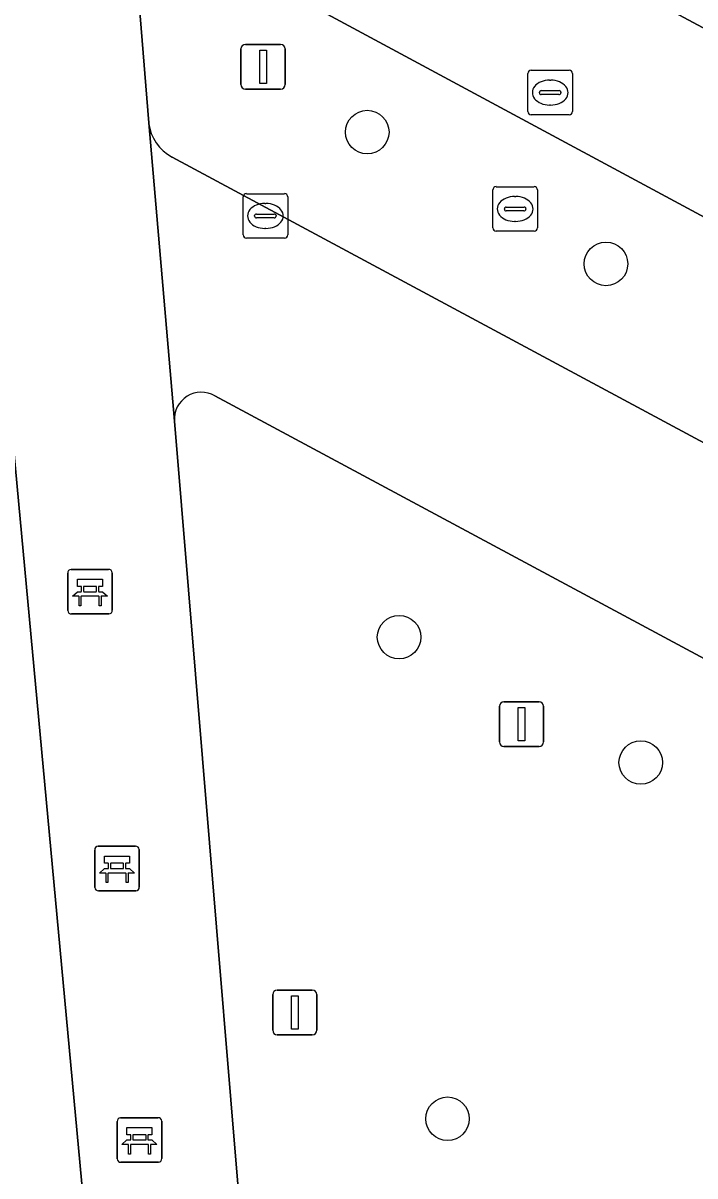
# Model space of a CAD drawing. Extents: x 159489 to 160304, y 383825 to 384531.
# Drawn here: x 159709.28 to 159724.37, y 384229.79 to 384255.68 of the extents above; entities that cross this region are included whole.
import ezdxf

# ---------------------------------------------------------------- set-up
doc = ezdxf.new("R2010")
doc.units = 0
for name, color, linetype in [('IMGEO_Bank', 7, 'Continuous'), ('IMGEO_Boom', 7, 'Continuous'), ('IMGEO_Groenvoorziening', 7, 'Continuous'), ('IMGEO_Kolk', 7, 'Continuous'), ('IMGEO_Lichtmast', 7, 'Continuous'), ('IMGEO_Parkeervlak_gesloten', 7, 'Continuous'), ('IMGEO_Rijbaan_lokaal_gesloten', 7, 'Continuous'), ('IMGEO_Rioolput', 7, 'Continuous'), ('IMGEO_Voetgangersgebied_gesloten', 7, 'Continuous'), ('IMGEO_Voetgangersgebied_open', 7, 'Continuous')]:
    doc.layers.add(name, color=color, linetype=linetype)

msp = doc.modelspace()

# ---------------------------------------------------------------- linework, layer by layer
at = {"layer": 'IMGEO_Bank'}
for p, q in [((159710.287, 384242.484), (159710.287, 384243.325)), ((159710.287, 384243.325), (159710.287, 384242.484)), ((159710.362, 384243.409), (159711.203, 384243.409)), ((159711.203, 384243.409), (159710.362, 384243.409)), ((159711.287, 384243.334), (159711.287, 384242.493)), ((159711.287, 384242.493), (159711.287, 384243.334)), ((159710.596, 384242.915), (159710.596, 384243.021)), ((159710.64, 384243.021), (159710.64, 384242.915)), ((159710.928, 384243.027), (159710.646, 384243.027)), ((159710.934, 384242.915), (159710.934, 384243.021)), ((159710.978, 384243.021), (159710.978, 384242.915)), ((159710.984, 384242.807), (159710.591, 384242.807)), ((159710.646, 384242.909), (159710.928, 384242.909)), ((159711.212, 384242.409), (159710.371, 384242.409)), ((159710.371, 384242.409), (159711.212, 384242.409)), ((159710.893, 384236.266), (159710.893, 384237.107)), ((159710.893, 384237.107), (159710.893, 384236.266)), ((159710.968, 384237.191), (159711.809, 384237.191)), ((159711.809, 384237.191), (159710.968, 384237.191)), ((159711.893, 384237.116), (159711.893, 384236.275)), ((159711.893, 384236.275), (159711.893, 384237.116)), ((159711.202, 384236.697), (159711.202, 384236.803)), ((159711.246, 384236.803), (159711.246, 384236.697)), ((159711.534, 384236.809), (159711.252, 384236.809)), ((159711.54, 384236.697), (159711.54, 384236.803)), ((159711.584, 384236.803), (159711.584, 384236.697)), ((159711.59, 384236.589), (159711.197, 384236.589)), ((159711.252, 384236.691), (159711.534, 384236.691)), ((159711.818, 384236.191), (159710.977, 384236.191)), ((159710.977, 384236.191), (159711.818, 384236.191)), ((159711.472, 384231.094), (159712.313, 384231.094)), ((159712.313, 384231.094), (159711.472, 384231.094)), ((159711.397, 384230.169), (159711.397, 384231.01)), ((159711.397, 384231.01), (159711.397, 384230.169)), ((159712.397, 384231.019), (159712.397, 384230.178)), ((159712.397, 384230.178), (159712.397, 384231.019)), ((159711.706, 384230.6), (159711.706, 384230.706)), ((159711.75, 384230.706), (159711.75, 384230.6)), ((159712.038, 384230.712), (159711.756, 384230.712)), ((159711.756, 384230.594), (159712.038, 384230.594)), ((159712.044, 384230.6), (159712.044, 384230.706)), ((159712.088, 384230.706), (159712.088, 384230.6)), ((159712.094, 384230.492), (159711.701, 384230.492)), ((159712.322, 384230.094), (159711.481, 384230.094)), ((159711.481, 384230.094), (159712.322, 384230.094))]:
    msp.add_line(p, q, dxfattribs=at)
for points in [[(159710.59, 384243.027), (159710.504, 384243.027), (159710.504, 384243.188), (159711.067, 384243.188), (159711.067, 384243.027), (159710.984, 384243.027)], [(159710.534, 384242.807), (159710.392, 384242.807), (159710.504, 384242.909), (159710.59, 384242.909)], [(159710.584, 384242.8), (159710.584, 384242.593), (159710.541, 384242.593), (159710.541, 384242.8)], [(159710.984, 384242.909), (159711.067, 384242.909), (159711.179, 384242.807), (159711.04, 384242.807)], [(159711.034, 384242.8), (159711.034, 384242.593), (159710.99, 384242.593), (159710.99, 384242.8)], [(159711.196, 384236.809), (159711.11, 384236.809), (159711.11, 384236.97), (159711.673, 384236.97), (159711.673, 384236.809), (159711.59, 384236.809)], [(159711.14, 384236.589), (159710.998, 384236.589), (159711.11, 384236.691), (159711.196, 384236.691)], [(159711.19, 384236.582), (159711.19, 384236.375), (159711.147, 384236.375), (159711.147, 384236.582)], [(159711.59, 384236.691), (159711.673, 384236.691), (159711.785, 384236.589), (159711.646, 384236.589)], [(159711.64, 384236.582), (159711.64, 384236.375), (159711.596, 384236.375), (159711.596, 384236.582)], [(159711.7, 384230.712), (159711.614, 384230.712), (159711.614, 384230.873), (159712.177, 384230.873), (159712.177, 384230.712), (159712.094, 384230.712)], [(159711.644, 384230.492), (159711.502, 384230.492), (159711.614, 384230.594), (159711.7, 384230.594)], [(159712.094, 384230.594), (159712.177, 384230.594), (159712.289, 384230.492), (159712.15, 384230.492)], [(159711.694, 384230.485), (159711.694, 384230.278), (159711.651, 384230.278), (159711.651, 384230.485)], [(159712.144, 384230.485), (159712.144, 384230.278), (159712.1, 384230.278), (159712.1, 384230.485)]]:
    msp.add_lwpolyline(points, dxfattribs=at)
for centre, radius, start, end in [((159710.365, 384243.331), 0.0779, 92.4484, 184.2845), ((159710.365, 384243.331), 0.0779, 92.4484, 184.2845), ((159711.209, 384243.331), 0.0779, 2.4484, 94.2845), ((159711.209, 384243.331), 0.0779, 2.4484, 94.2845), ((159710.589, 384243.02), 0.00671, 2.8957, 87.1043), ((159710.646, 384243.02), 0.00671, 92.8957, 177.1043), ((159710.928, 384243.02), 0.00671, 2.8957, 87.1043), ((159710.985, 384243.02), 0.00671, 92.8957, 177.1043), ((159710.534, 384242.8), 0.00671, 2.8957, 87.1043), ((159710.591, 384242.8), 0.00671, 92.8957, 177.1043), ((159710.589, 384242.916), 0.00671, 272.8957, 357.1043), ((159710.646, 384242.916), 0.00671, 182.8957, 267.1043), ((159710.928, 384242.916), 0.00671, 272.8957, 357.1043), ((159710.985, 384242.916), 0.00671, 182.8957, 267.1043), ((159710.983, 384242.8), 0.00671, 2.8957, 87.1043), ((159711.04, 384242.8), 0.00671, 92.8957, 177.1043), ((159710.365, 384242.487), 0.0779, 182.4484, 274.2845), ((159710.365, 384242.487), 0.0779, 182.4484, 274.2845), ((159711.209, 384242.487), 0.0779, 272.4484, 4.2845), ((159711.209, 384242.487), 0.0779, 272.4484, 4.2845), ((159710.971, 384237.113), 0.0779, 92.4484, 184.2845), ((159710.971, 384237.113), 0.0779, 92.4484, 184.2845), ((159711.815, 384237.113), 0.0779, 2.4484, 94.2845), ((159711.815, 384237.113), 0.0779, 2.4484, 94.2845), ((159711.195, 384236.802), 0.00671, 2.8957, 87.1043), ((159711.252, 384236.802), 0.00671, 92.8957, 177.1043), ((159711.534, 384236.802), 0.00671, 2.8957, 87.1043), ((159711.591, 384236.802), 0.00671, 92.8957, 177.1043), ((159711.14, 384236.582), 0.00671, 2.8957, 87.1043), ((159711.197, 384236.582), 0.00671, 92.8957, 177.1043), ((159711.195, 384236.698), 0.00671, 272.8957, 357.1043), ((159711.252, 384236.698), 0.00671, 182.8957, 267.1043), ((159711.534, 384236.698), 0.00671, 272.8957, 357.1043), ((159711.591, 384236.698), 0.00671, 182.8957, 267.1043), ((159711.589, 384236.582), 0.00671, 2.8957, 87.1043), ((159711.646, 384236.582), 0.00671, 92.8957, 177.1043), ((159710.971, 384236.269), 0.0779, 182.4484, 274.2845), ((159710.971, 384236.269), 0.0779, 182.4484, 274.2845), ((159711.815, 384236.269), 0.0779, 272.4484, 4.2845), ((159711.815, 384236.269), 0.0779, 272.4484, 4.2845), ((159711.475, 384231.016), 0.0779, 92.4484, 184.2845), ((159711.475, 384231.016), 0.0779, 92.4484, 184.2845), ((159712.319, 384231.016), 0.0779, 2.4484, 94.2845), ((159712.319, 384231.016), 0.0779, 2.4484, 94.2845), ((159711.699, 384230.705), 0.00671, 2.8957, 87.1043), ((159711.699, 384230.601), 0.00671, 272.8957, 357.1043), ((159711.756, 384230.705), 0.00671, 92.8957, 177.1043), ((159711.756, 384230.601), 0.00671, 182.8957, 267.1043), ((159712.038, 384230.705), 0.00671, 2.8957, 87.1043), ((159712.038, 384230.601), 0.00671, 272.8957, 357.1043), ((159712.095, 384230.705), 0.00671, 92.8957, 177.1043), ((159712.095, 384230.601), 0.00671, 182.8957, 267.1043), ((159711.644, 384230.485), 0.00671, 2.8957, 87.1043), ((159711.701, 384230.485), 0.00671, 92.8957, 177.1043), ((159712.093, 384230.485), 0.00671, 2.8957, 87.1043), ((159712.15, 384230.485), 0.00671, 92.8957, 177.1043), ((159711.475, 384230.172), 0.0779, 182.4484, 274.2845), ((159711.475, 384230.172), 0.0779, 182.4484, 274.2845), ((159712.319, 384230.172), 0.0779, 272.4484, 4.2845), ((159712.319, 384230.172), 0.0779, 272.4484, 4.2845)]:
    msp.add_arc(centre, radius, start, end, dxfattribs=at)
at = {"layer": 'IMGEO_Boom'}
for centre in [(159717.011, 384253.231), (159722.371, 384250.27), (159717.726, 384241.888), (159723.152, 384239.071), (159718.814, 384231.071)]:
    msp.add_circle(centre, 0.489, dxfattribs=at)
at = {"layer": 'IMGEO_Groenvoorziening'}
for points in [[(159711.716, 384258.252), (159712.104, 384253.438)], [(159770.813, 384222.109), (159772.562, 384225.477), (159711.716, 384258.252)], [(159712.63, 384252.667), (159769.966, 384221.85)], [(159767.975, 384218.084), (159713.589, 384247.309)], [(159712.68, 384246.741), (159714.889, 384220.13), (159751.393, 384200.54), (159757.536, 384197.201), (159763.508, 384208.378), (159768.226, 384217.251)]]:
    msp.add_lwpolyline(points, dxfattribs=at)
for centre, radius, start, end in [((159713.127, 384253.571), 1.032, 187.41, 241.196), ((159713.288, 384246.78), 0.609, 60.3743, 183.6251)]:
    msp.add_arc(centre, radius, start, end, dxfattribs=at)
at = {"layer": 'IMGEO_Kolk'}
for p, q in [((159714.224, 384250.922), (159714.224, 384251.774)), ((159714.299, 384251.848), (159715.151, 384251.848)), ((159715.225, 384251.774), (159715.225, 384250.922)), ((159714.712, 384251.628), (159714.737, 384251.628)), ((159714.483, 384251.342), (159714.483, 384251.354)), ((159714.921, 384251.305), (159714.523, 384251.305)), ((159714.526, 384251.391), (159714.924, 384251.391)), ((159714.967, 384251.354), (159714.967, 384251.342)), ((159714.735, 384251.068), (159714.71, 384251.068)), ((159715.151, 384250.848), (159714.299, 384250.848))]:
    msp.add_line(p, q, dxfattribs=at)
for points in [[(159714.224, 384250.922), (159714.224, 384251.774)], [(159714.299, 384251.848), (159715.151, 384251.848)], [(159715.225, 384251.774), (159715.225, 384250.922)], [(159715.151, 384250.848), (159714.299, 384250.848)]]:
    msp.add_lwpolyline(points, dxfattribs=at)
for centre, radius, start, end in [((159714.301, 384251.772), 0.0765, 91.552, 178.448), ((159714.301, 384251.772), 0.0765, 91.552, 178.448), ((159715.149, 384251.772), 0.0765, 1.552, 88.448), ((159715.149, 384251.772), 0.0765, 1.552, 88.448), ((159714.523, 384251.351), 0.0403, 85.8775, 175.7526), ((159714.52, 384251.341), 0.0366, 178.938, 274.7102), ((159714.924, 384251.348), 0.043, 264.8664, 352.4533), ((159714.928, 384251.353), 0.0386, 1.7309, 96.639), ((159714.301, 384250.924), 0.0765, 181.552, 268.448), ((159714.301, 384250.924), 0.0765, 181.552, 268.448), ((159715.149, 384250.924), 0.0765, 271.552, 358.448), ((159715.149, 384250.924), 0.0765, 271.552, 358.448)]:
    msp.add_arc(centre, radius, start, end, dxfattribs=at)
for centre, major_axis, ratio, start_param, end_param in [((159714.711, 384251.348), (-0.387, 0.002), 0.722429, 4.712389, 7.853982), ((159714.736, 384251.348), (-0.39, 0.002), 0.717154, 1.570796, 4.712389)]:
    msp.add_ellipse(centre, major_axis=major_axis, ratio=ratio, start_param=start_param, end_param=end_param, dxfattribs=at)
at = {"layer": 'IMGEO_Lichtmast'}
for p, q in [((159714.276, 384255.198), (159715.066, 384255.198)), ((159715.066, 384255.198), (159714.276, 384255.198)), ((159714.176, 384254.298), (159714.176, 384255.098)), ((159714.176, 384255.098), (159714.176, 384254.298)), ((159715.166, 384255.098), (159715.166, 384254.298)), ((159715.166, 384254.298), (159715.166, 384255.098)), ((159715.066, 384254.198), (159714.276, 384254.198)), ((159714.276, 384254.198), (159715.066, 384254.198)), ((159720.081, 384240.434), (159720.871, 384240.434)), ((159720.871, 384240.434), (159720.081, 384240.434)), ((159719.981, 384239.534), (159719.981, 384240.334)), ((159719.981, 384240.334), (159719.981, 384239.534)), ((159720.971, 384240.334), (159720.971, 384239.534)), ((159720.971, 384239.534), (159720.971, 384240.334)), ((159720.871, 384239.434), (159720.081, 384239.434)), ((159720.081, 384239.434), (159720.871, 384239.434)), ((159714.988, 384233.959), (159715.778, 384233.959)), ((159715.778, 384233.959), (159714.988, 384233.959)), ((159714.888, 384233.059), (159714.888, 384233.859)), ((159714.888, 384233.859), (159714.888, 384233.059)), ((159715.878, 384233.859), (159715.878, 384233.059)), ((159715.878, 384233.059), (159715.878, 384233.859)), ((159715.778, 384232.959), (159714.988, 384232.959)), ((159714.988, 384232.959), (159715.778, 384232.959))]:
    msp.add_line(p, q, dxfattribs=at)
for points in [[(159714.596, 384255.073), (159714.746, 384255.073), (159714.746, 384254.323), (159714.596, 384254.323), (159714.596, 384255.073)], [(159720.401, 384240.309), (159720.551, 384240.309), (159720.551, 384239.559), (159720.401, 384239.559), (159720.401, 384240.309)], [(159715.308, 384233.834), (159715.458, 384233.834), (159715.458, 384233.084), (159715.308, 384233.084), (159715.308, 384233.834)]]:
    msp.add_lwpolyline(points, dxfattribs=at)
for centre, start, end in [((159714.276, 384255.098), 90, 180), ((159714.276, 384255.098), 90, 180), ((159715.066, 384255.098), 0, 90), ((159715.066, 384255.098), 360, 90), ((159714.276, 384254.298), 180, 270), ((159714.276, 384254.298), 180, 270), ((159715.066, 384254.298), 270, 0), ((159715.066, 384254.298), 270, 0), ((159720.081, 384240.334), 90, 180), ((159720.081, 384240.334), 90, 180), ((159720.871, 384240.334), 0, 90), ((159720.871, 384240.334), 360, 90), ((159720.081, 384239.534), 180, 270), ((159720.081, 384239.534), 180, 270), ((159720.871, 384239.534), 270, 0), ((159720.871, 384239.534), 270, 0), ((159714.988, 384233.859), 90, 180), ((159714.988, 384233.859), 90, 180), ((159715.778, 384233.859), 0, 90), ((159715.778, 384233.859), 360, 90), ((159714.988, 384233.059), 180, 270), ((159714.988, 384233.059), 180, 270), ((159715.778, 384233.059), 270, 0), ((159715.778, 384233.059), 270, 0)]:
    msp.add_arc(centre, 0.1, start, end, dxfattribs=at)
at = {"layer": 'IMGEO_Parkeervlak_gesloten'}
msp.add_lwpolyline([(159718.689, 384260.816), (159717.817, 384259.189), (159732.627, 384251.248), (159761.116, 384235.868), (159761.993, 384237.492), (159733.502, 384252.874)], close=True, dxfattribs=at)
at = {"layer": 'IMGEO_Rijbaan_lokaal_gesloten'}
for points in [[(159660.257, 384289.932), (159577.41, 384334.529), (159578.411, 384329.953), (159580.7, 384328.729), (159648.201, 384292.407), (159658.313, 384286.981), (159698.746, 384265.2), (159711.716, 384258.252), (159772.562, 384225.477)], [(159773.411, 384231.328), (159761.993, 384237.492), (159761.116, 384235.868), (159732.627, 384251.248), (159717.817, 384259.189), (159718.689, 384260.816), (159703.175, 384269.135), (159702.303, 384267.507), (159697.486, 384270.09), (159698.359, 384271.717), (159675.705, 384283.863), (159661.143, 384289.584)]]:
    msp.add_lwpolyline(points, dxfattribs=at)
at = {"layer": 'IMGEO_Rioolput'}
for p, q in [((159720.693, 384254.619), (159721.545, 384254.619)), ((159720.618, 384253.693), (159720.618, 384254.545)), ((159721.106, 384254.399), (159721.131, 384254.399)), ((159721.619, 384254.545), (159721.619, 384253.693)), ((159720.877, 384254.113), (159720.877, 384254.125)), ((159720.92, 384254.162), (159721.318, 384254.162)), ((159721.361, 384254.125), (159721.361, 384254.113)), ((159721.315, 384254.076), (159720.917, 384254.076)), ((159721.129, 384253.839), (159721.104, 384253.839)), ((159721.545, 384253.619), (159720.693, 384253.619)), ((159719.832, 384251.079), (159719.832, 384251.931)), ((159719.907, 384252.005), (159720.759, 384252.005)), ((159720.32, 384251.785), (159720.345, 384251.785)), ((159720.833, 384251.931), (159720.833, 384251.079)), ((159720.091, 384251.499), (159720.091, 384251.511)), ((159720.134, 384251.548), (159720.532, 384251.548)), ((159720.575, 384251.511), (159720.575, 384251.499)), ((159720.529, 384251.462), (159720.131, 384251.462)), ((159720.759, 384251.005), (159719.907, 384251.005)), ((159720.343, 384251.225), (159720.318, 384251.225))]:
    msp.add_line(p, q, dxfattribs=at)
for points in [[(159720.693, 384254.619), (159721.545, 384254.619)], [(159720.618, 384253.693), (159720.618, 384254.545)], [(159721.619, 384254.545), (159721.619, 384253.693)], [(159721.545, 384253.619), (159720.693, 384253.619)], [(159719.832, 384251.079), (159719.832, 384251.931)], [(159719.907, 384252.005), (159720.759, 384252.005)], [(159720.833, 384251.931), (159720.833, 384251.079)], [(159720.759, 384251.005), (159719.907, 384251.005)]]:
    msp.add_lwpolyline(points, dxfattribs=at)
for centre, radius, start, end in [((159720.695, 384254.543), 0.0765, 91.552, 178.448), ((159720.695, 384254.543), 0.0765, 91.552, 178.448), ((159721.543, 384254.543), 0.0765, 1.552, 88.448), ((159721.543, 384254.543), 0.0765, 1.552, 88.448), ((159720.917, 384254.122), 0.0403, 85.8775, 175.7526), ((159720.914, 384254.112), 0.0366, 178.938, 274.7102), ((159721.318, 384254.119), 0.043, 264.8664, 352.4533), ((159721.322, 384254.124), 0.0386, 1.7309, 96.639), ((159720.695, 384253.695), 0.0765, 181.552, 268.448), ((159720.695, 384253.695), 0.0765, 181.552, 268.448), ((159721.543, 384253.695), 0.0765, 271.552, 358.448), ((159721.543, 384253.695), 0.0765, 271.552, 358.448), ((159719.909, 384251.929), 0.0765, 91.552, 178.448), ((159719.909, 384251.929), 0.0765, 91.552, 178.448), ((159720.757, 384251.929), 0.0765, 1.552, 88.448), ((159720.757, 384251.929), 0.0765, 1.552, 88.448), ((159720.131, 384251.508), 0.0403, 85.8775, 175.7526), ((159720.128, 384251.498), 0.0366, 178.938, 274.7102), ((159720.532, 384251.505), 0.043, 264.8664, 352.4533), ((159720.536, 384251.51), 0.0386, 1.7309, 96.639), ((159719.909, 384251.081), 0.0765, 181.552, 268.448), ((159719.909, 384251.081), 0.0765, 181.552, 268.448), ((159720.757, 384251.081), 0.0765, 271.552, 358.448), ((159720.757, 384251.081), 0.0765, 271.552, 358.448)]:
    msp.add_arc(centre, radius, start, end, dxfattribs=at)
for centre, major_axis, ratio, start_param, end_param in [((159721.105, 384254.119), (-0.387, 0.002), 0.722429, 4.712389, 7.853982), ((159721.13, 384254.119), (-0.39, 0.002), 0.717154, 1.570796, 4.712389), ((159720.319, 384251.505), (-0.387, 0.002), 0.722429, 4.712389, 7.853982), ((159720.344, 384251.505), (-0.39, 0.002), 0.717154, 1.570796, 4.712389)]:
    msp.add_ellipse(centre, major_axis=major_axis, ratio=ratio, start_param=start_param, end_param=end_param, dxfattribs=at)
at = {"layer": 'IMGEO_Voetgangersgebied_gesloten'}
for points in [[(159711.716, 384258.252), (159698.746, 384265.2), (159699.162, 384260.982), (159699.72, 384254.238), (159702.031, 384227.047), (159714.889, 384220.13), (159712.68, 384246.741), (159712.104, 384253.438)], [(159708.59, 384251.245), (159710.976, 384225.573), (159703.357, 384229.654), (159700.981, 384255.359)]]:
    msp.add_lwpolyline(points, close=True, dxfattribs=at)
for points in [[(159712.104, 384253.438), (159712.68, 384246.741)], [(159769.966, 384221.85), (159712.63, 384252.667)], [(159713.589, 384247.309), (159767.975, 384218.084)]]:
    msp.add_lwpolyline(points, dxfattribs=at)
for centre, radius, start, end in [((159713.127, 384253.571), 1.032, 187.41, 241.196), ((159713.288, 384246.78), 0.609, 60.3743, 183.6251)]:
    msp.add_arc(centre, radius, start, end, dxfattribs=at)
at = {"layer": 'IMGEO_Voetgangersgebied_open'}
msp.add_lwpolyline([(159708.59, 384251.245), (159700.981, 384255.359), (159703.357, 384229.654), (159710.976, 384225.573)], close=True, dxfattribs=at)

doc.saveas('drawing.dxf')
